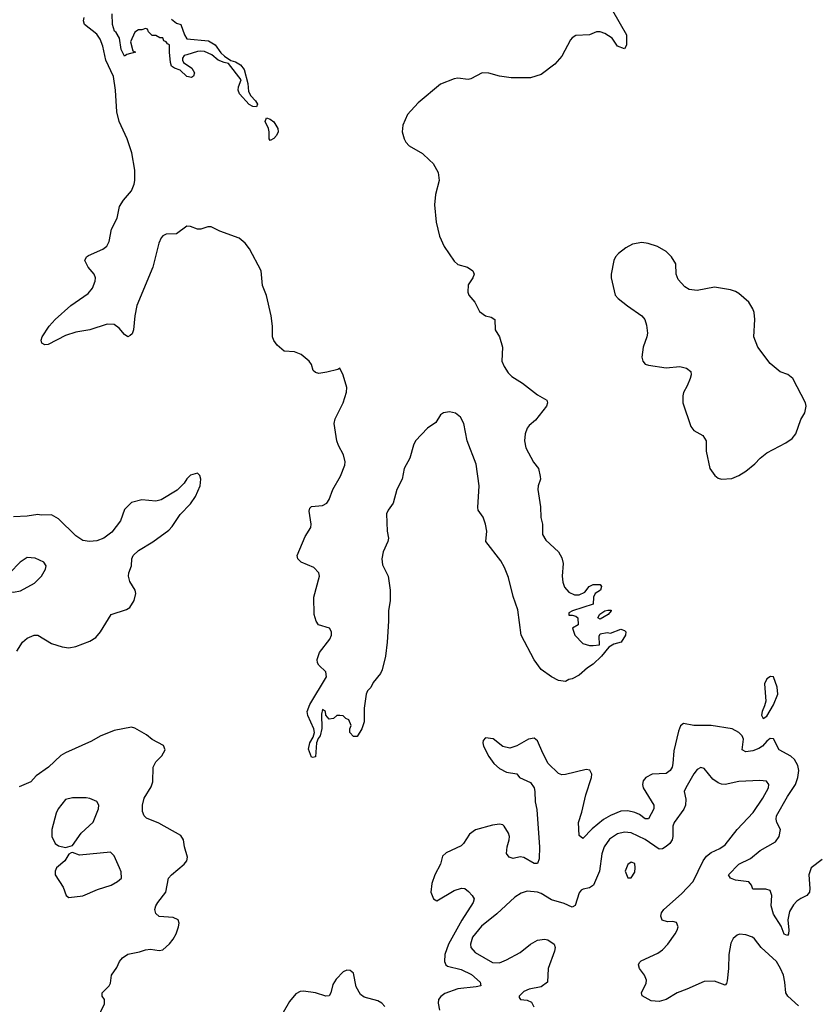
# Model space of a CAD drawing. Header units: inches. Extents: x 1603819 to 1745079, y 385938 to 533966.
# Tile 351 of 561: x 1673906 to 1678513, y 452923 to 458597. Entities that reach past the tile are written whole.
import ezdxf

# ---------------------------------------------------------------- set-up
doc = ezdxf.new("R2010")
doc.units = ezdxf.units.IN
doc.header["$MEASUREMENT"] = 0
doc.layers.add('B6475', color=7, linetype='Continuous')

msp = doc.modelspace()

# ---------------------------------------------------------------- linework, layer by layer
at = {"layer": 'B6475', "color": 5}
for points, elevation in [([(1677322, 458650), (1677402, 458510), (1677402, 458450), (1677391.3, 458428.7), (1677350, 458445.2), (1677319, 458490), (1677276.5, 458516.5), (1677250, 458527.3), (1677230, 458527.3), (1677189.8, 458509.8), (1677110, 458505.1), (1677090, 458493.3), (1677079.2, 458480.8), (1677030, 458386.3), (1676990, 458340.5), (1676910, 458280.5), (1676850, 458261.3), (1676738, 458262), (1676670.6, 458270.6), (1676610, 458288.3), (1676570, 458291.3), (1676504.5, 458255.5), (1676490, 458252), (1676430, 458259.3), (1676410, 458256.5), (1676330, 458225.1), (1676201.7, 458118.3), (1676140.3, 458050), (1676114.4, 457990), (1676110.4, 457950), (1676120.4, 457910), (1676130.3, 457890.3), (1676150.8, 457870), (1676226.2, 457826.2), (1676268.2, 457788.2), (1676287.9, 457767.9), (1676317.3, 457717.3), (1676323, 457670), (1676302.4, 457590), (1676295.8, 457530), (1676306, 457430), (1676324.9, 457350), (1676351.8, 457290), (1676410, 457204.9), (1676430, 457186.4), (1676486, 457170), (1676516.3, 457150), (1676524.9, 457130), (1676517.3, 457110), (1676490.6, 457070), (1676487.5, 457027.5), (1676494.8, 457010), (1676528.8, 456968.8), (1676555.3, 456915.3), (1676590, 456890.5), (1676622.4, 456882.4), (1676642.8, 456870), (1676646, 456810), (1676670.3, 456770.3), (1676687.7, 456710), (1676684.9, 456630), (1676698, 456598), (1676721.1, 456561.1), (1676741, 456541), (1676803.1, 456503.1), (1676890, 456434.4), (1676944, 456404), (1676947.7, 456390), (1676941.3, 456370), (1676878, 456290), (1676841.2, 456258.8), (1676830, 456243.6), (1676818.6, 456210), (1676815.5, 456170), (1676822.5, 456130), (1676867, 456047), (1676896, 456010), (1676905.1, 455965.1), (1676907.4, 455950), (1676892.7, 455910), (1676892.3, 455890), (1676906.1, 455790), (1676907.9, 455727.9), (1676917.6, 455690), (1676917.8, 455630), (1676938.2, 455598.2), (1677010, 455531.3), (1677030, 455496.4), (1677036.5, 455463.5), (1677031.4, 455390), (1677035.6, 455355.6), (1677046, 455326), (1677070, 455298.4), (1677102.9, 455282.9), (1677130, 455282.4), (1677162, 455298), (1677186.6, 455330), (1677210, 455342.8), (1677250, 455342), (1677258, 455330), (1677252, 455310), (1677222, 455290), (1677212, 455270), (1677210, 455228), (1677092, 455190), (1677070, 455178), (1677070, 455164.7), (1677090, 455164.9), (1677110, 455159.1), (1677122.8, 455150), (1677124, 455110), (1677091.3, 455090), (1677104.7, 455050), (1677150, 455002), (1677190, 454991.3), (1677210, 454991.3), (1677246, 454994), (1677244.7, 455044.7), (1677250, 455058), (1677290, 455064.7), (1677310, 455062), (1677370, 455084.7), (1677390, 455078), (1677398, 455070), (1677396, 455050), (1677371, 455010), (1677330, 454999), (1677299.8, 454980.2), (1677259.1, 454930), (1677210, 454883.7), (1677177.3, 454862.7), (1677130, 454819), (1677090, 454799), (1677070, 454795.3), (1677050, 454784), (1677011.1, 454788.9), (1676970, 454809.2), (1676910, 454852.7), (1676870, 454907.6), (1676796.3, 455050), (1676776.1, 455196.1), (1676750, 455273.6), (1676721.6, 455381.6), (1676699.3, 455439.3), (1676678.7, 455478.7), (1676591.5, 455590), (1676597.2, 455650), (1676590.7, 455690.7), (1676576.8, 455730), (1676547.8, 455770), (1676545.7, 455785.7), (1676554.1, 455910), (1676536.5, 456036.5), (1676484.7, 456170), (1676464.5, 456270), (1676445.5, 456305.5), (1676417, 456330), (1676383, 456337), (1676348, 456332), (1676330, 456319.5), (1676303.6, 456276.4), (1676256, 456244), (1676187.4, 456170), (1676175.3, 456144.7), (1676153.8, 456070), (1676121, 456010), (1676110.2, 455950), (1676079.8, 455890), (1676057.6, 455810), (1676029.2, 455770.8), (1676020.2, 455750), (1676023.8, 455650), (1676030.1, 455609.9), (1676026.4, 455590), (1676000.8, 455530), (1675992.9, 455490), (1675996.1, 455456.1), (1676030, 455390.8), (1676040.3, 455310), (1676040.3, 455250), (1676030.3, 455190), (1676031.7, 455130), (1676024.2, 455010), (1676013.7, 454930), (1675995.2, 454850), (1675984.9, 454830), (1675943.2, 454776.8), (1675930, 454749.2), (1675910.8, 454730), (1675902.8, 454710), (1675890.6, 454629.4), (1675890.8, 454550), (1675878, 454510), (1675850, 454466), (1675830, 454466), (1675808.9, 454488.9), (1675809.1, 454510.9), (1675815.3, 454530), (1675802, 454562), (1675786, 454570), (1675770, 454586), (1675750, 454588), (1675732.7, 454587.3), (1675714, 454570), (1675690, 454566), (1675669, 454589), (1675668, 454610), (1675650, 454622), (1675644.4, 454595.6), (1675646.8, 454513.2), (1675637.3, 454470), (1675625.5, 454454.5), (1675616.4, 454430), (1675610.3, 454349.7), (1675595.2, 454344.8), (1675587.1, 454347.1), (1675570, 454394), (1675577, 454430), (1675597.6, 454462.4), (1675605.1, 454490), (1675601.6, 454510), (1675566.3, 454586.3), (1675562.9, 454610), (1675577.2, 454650), (1675674.2, 454810), (1675670, 454839.3), (1675630, 454877.2), (1675622.9, 454890), (1675620.5, 454910), (1675634.3, 454950), (1675692.3, 455027.7), (1675702.2, 455050), (1675703.5, 455070), (1675690.6, 455090.6), (1675627.7, 455110), (1675614.8, 455130), (1675602.2, 455170), (1675601.6, 455270), (1675634, 455390), (1675629, 455409), (1675601, 455441), (1675528.7, 455470), (1675509.4, 455489.4), (1675504.5, 455510), (1675550, 455619.1), (1675584.2, 455670), (1675586, 455690), (1675574.8, 455765.2), (1675577.2, 455782.8), (1675587.5, 455792.5), (1675650, 455798), (1675675.8, 455810), (1675690, 455832.4), (1675709.9, 455890.1), (1675753.9, 455966.1), (1675779.6, 456030), (1675780.9, 456050), (1675772.3, 456090), (1675743.3, 456143.3), (1675733.9, 456170), (1675717.3, 456270), (1675723.4, 456296.6), (1675770.6, 456390), (1675789.6, 456450), (1675790, 456478), (1675769.3, 456549.3), (1675750, 456588), (1675738.8, 456581.2), (1675675.1, 456564.9), (1675630, 456558.7), (1675610, 456562.9), (1675596.3, 456576.3), (1675586.6, 456610), (1675573.3, 456630), (1675528.2, 456668.2), (1675490, 456683.2), (1675430, 456687.2), (1675390, 456721.6), (1675370, 456748.7), (1675362.6, 456770), (1675362.6, 456830), (1675355.1, 456890), (1675327.8, 457007.8), (1675305.6, 457065.6), (1675297.5, 457150), (1675230, 457275.6), (1675204.7, 457310), (1675170, 457337.7), (1675058.4, 457378.4), (1675010, 457402.9), (1674990, 457403.5), (1674950, 457389.8), (1674930, 457389), (1674890, 457405.1), (1674870, 457407.4), (1674810, 457362.9), (1674750, 457361.8), (1674730, 457351), (1674720.8, 457339.2), (1674707, 457310), (1674673.1, 457170), (1674581.7, 456950), (1674570.2, 456890), (1674562.4, 456810), (1674553.6, 456786.4), (1674543.2, 456776.8), (1674530, 456769.7), (1674510, 456782.6), (1674479.3, 456819.3), (1674450, 456839.8), (1674410, 456841.5), (1674310, 456809.1), (1674230, 456796.1), (1674170, 456778), (1674070, 456726), (1674050, 456722.7), (1674033.2, 456733.2), (1674029.4, 456750), (1674036, 456770), (1674076.2, 456830), (1674109.6, 456870), (1674201.6, 456950), (1674300.7, 457019.3), (1674325.8, 457050), (1674341.2, 457090), (1674342.4, 457110), (1674336, 457130), (1674301.1, 457170), (1674280.5, 457210), (1674291.8, 457230), (1674302.5, 457237.5), (1674385.6, 457274.4), (1674408.5, 457291.5), (1674420.7, 457319.3), (1674436, 457390), (1674467, 457453), (1674480.4, 457519.6), (1674503.8, 457556.2), (1674549.8, 457610), (1674566.4, 457650), (1674569.8, 457670), (1674569.7, 457730.3), (1674551.6, 457830), (1674524.4, 457910), (1674479.3, 458010), (1674465.4, 458065.4), (1674457.5, 458190), (1674447.3, 458270), (1674403.3, 458363.3), (1674384.9, 458444.9), (1674370, 458485.4), (1674350, 458513.1), (1674279.6, 458570), (1674273.3, 458590), (1674278, 458610)], 280), ([(1674780.7, 458600.7), (1674810, 458576), (1674834, 458570), (1674855.5, 458510), (1674870, 458486.7), (1674994.8, 458474.8), (1675032, 458452), (1675065.6, 458405.6), (1675086.1, 458386.1), (1675122.4, 458362.4), (1675150, 458353.4), (1675177.4, 458337.4), (1675200.2, 458310), (1675220.2, 458230), (1675223.9, 458183.9), (1675238, 458158), (1675264.2, 458130), (1675275.3, 458110), (1675270, 458094), (1675250, 458096.9), (1675227.6, 458107.6), (1675172.8, 458170), (1675164.2, 458190), (1675166.2, 458210), (1675181.3, 458250), (1675110, 458345.1), (1675084, 458350), (1675050, 458364.2), (1675013.7, 458393.7), (1674970, 458412.9), (1674950, 458416.4), (1674930, 458413.7), (1674870, 458395.1), (1674854, 458390), (1674843.9, 458376.1), (1674843.7, 458363.7), (1674850.8, 458350), (1674897.7, 458317.7), (1674913, 458290), (1674907.9, 458272.1), (1674895.6, 458264.4), (1674870, 458269.5), (1674830, 458307), (1674798.4, 458318.4), (1674781.2, 458330), (1674774.5, 458350), (1674768.7, 458410), (1674770, 458451.8), (1674757, 458457), (1674750, 458468.7), (1674736, 458476), (1674730, 458492), (1674713.2, 458493.2), (1674690, 458506), (1674670, 458506), (1674647.3, 458527.3), (1674642, 458542), (1674630, 458546), (1674610, 458538), (1674590, 458538), (1674570, 458526), (1674544.7, 458470), (1674558, 458418), (1674574, 458410), (1674523.6, 458396.4), (1674510, 458386), (1674490, 458426), (1674481.6, 458490), (1674462.3, 458522.3), (1674452.7, 458530), (1674440.9, 458570), (1674439.6, 458630)], 260), ([(1673890, 454957.3), (1673922.4, 455010), (1673950, 455032.4), (1673990, 455050.5), (1674010, 455050.6), (1674090, 455003.1), (1674150, 454983.8), (1674190, 454977), (1674230, 454985.3), (1674310, 455015.8), (1674343.9, 455036.1), (1674370.9, 455069.1), (1674433.2, 455170), (1674521.3, 455198.7), (1674540.7, 455210), (1674565.1, 455250), (1674574.3, 455290), (1674571.3, 455310), (1674540.3, 455360.3), (1674532.6, 455390), (1674534.3, 455410), (1674551.1, 455450), (1674552.6, 455490), (1674559.7, 455510), (1674590, 455538.7), (1674672.7, 455587.3), (1674764.6, 455655.4), (1674784.4, 455675.6), (1674830, 455744.9), (1674890, 455807.3), (1674918.4, 455850), (1674946, 455910), (1674949.2, 455950), (1674944, 455970), (1674930, 455984), (1674890, 455972.3), (1674868.8, 455951.2), (1674854, 455926), (1674813.4, 455886.6), (1674722, 455830), (1674690, 455822.7), (1674610, 455831), (1674550, 455814.3), (1674510, 455775.1), (1674486, 455710), (1674436.5, 455643.5), (1674390.4, 455610), (1674350, 455594.6), (1674309, 455589), (1674270, 455595.8), (1674230, 455623.5), (1674130, 455719.7), (1674090, 455744.2), (1674030, 455742), (1674010, 455746), (1673950, 455736.4), (1673870, 455732.8)], 320), ([(1674350, 452834), (1674394.6, 452925.4), (1674394, 452950), (1674382, 452970), (1674382, 452990), (1674421.2, 453030), (1674430, 453044.7), (1674436, 453090), (1674465.3, 453134.7), (1674481.7, 453170), (1674497.7, 453190), (1674530, 453211), (1674595.5, 453224.5), (1674630, 453236.5), (1674659.9, 453239.9), (1674710, 453232.4), (1674730, 453237), (1674770, 453272), (1674790, 453297.6), (1674807.6, 453330), (1674821.5, 453370), (1674824.8, 453390), (1674818.3, 453410), (1674790, 453423.1), (1674709.7, 453429.7), (1674690, 453446), (1674685.4, 453470), (1674689.7, 453490), (1674701.7, 453510), (1674747.3, 453570), (1674763.5, 453650), (1674780.5, 453670), (1674853.3, 453730), (1674869.8, 453750), (1674873.2, 453770), (1674855.8, 453830), (1674849.8, 453870), (1674835.4, 453895.4), (1674707.2, 453967.2), (1674636.2, 453996.2), (1674622.7, 454010), (1674613.8, 454033.8), (1674612.8, 454070), (1674623.9, 454110), (1674663.3, 454176.7), (1674674.1, 454205.9), (1674675.4, 454290), (1674690, 454319.3), (1674724.9, 454355.1), (1674745.2, 454390), (1674734, 454414), (1674670, 454448), (1674636, 454476), (1674570, 454515.1), (1674550, 454520.5), (1674450, 454501.1), (1674370, 454468), (1674320, 454440), (1674170, 454373), (1674143.6, 454356.4), (1674072.7, 454290), (1674000.4, 454239.6), (1673970, 454205.1), (1673902.9, 454177.1)], 320), ([(1678530, 453757.6), (1678466.4, 453710), (1678452.9, 453670), (1678459.3, 453590), (1678456.5, 453570), (1678441.6, 453550), (1678406.4, 453533.6), (1678383.1, 453516.9), (1678364.3, 453495.7), (1678341.9, 453458.1), (1678331.1, 453410), (1678337.7, 453350), (1678335.8, 453330), (1678330, 453319.3), (1678310, 453327.3), (1678292.9, 453372.9), (1678250, 453442.7), (1678235.4, 453490), (1678239.3, 453550), (1678230, 453578), (1678205.6, 453585.6), (1678130, 453586.6), (1678122.7, 453610), (1678107.8, 453627.8), (1678030, 453638.7), (1678002, 453650), (1677989.6, 453670), (1678050, 453730.2), (1678117.4, 453762.6), (1678172.3, 453810), (1678261.3, 453858.7), (1678281.1, 453890), (1678289.7, 453930), (1678267.8, 453970), (1678263.9, 453990), (1678267.3, 454010), (1678330, 454121.2), (1678375.3, 454190), (1678390.3, 454229.7), (1678394.9, 454270), (1678390, 454298.5), (1678370, 454333.8), (1678350, 454353.3), (1678282.4, 454390), (1678250, 454452.7), (1678230, 454454), (1678210, 454439), (1678186, 454410), (1678163.8, 454396.2), (1678130, 454383.8), (1678090, 454377.7), (1678068.4, 454390), (1678076.5, 454450), (1678069.1, 454470), (1678049, 454490), (1678010.8, 454510), (1677890.2, 454529.8), (1677790, 454528.8), (1677730, 454540.7), (1677713.1, 454526.9), (1677702.6, 454497.4), (1677675.6, 454384.4), (1677669.6, 454310), (1677665.1, 454290), (1677654, 454270), (1677630, 454253.5), (1677550, 454248.7), (1677514, 454230), (1677499, 454210), (1677494, 454190), (1677498, 454170), (1677560.6, 454070), (1677559.4, 454050), (1677530, 453992), (1677510, 453992.2), (1677476.5, 454016.5), (1677450, 454028.7), (1677410, 454037.6), (1677370, 454036.5), (1677310, 454011.2), (1677270, 453988.4), (1677205.3, 453934.7), (1677150, 453878.4), (1677130, 453895.3), (1677126.2, 453970), (1677145.1, 454030), (1677167.8, 454130), (1677201.5, 454230), (1677202, 454250), (1677191.5, 454271.5), (1677170, 454275.3), (1677050, 454246.8), (1677030, 454246.2), (1677010, 454253.7), (1676951.5, 454310), (1676919.6, 454370), (1676890, 454442), (1676870, 454457), (1676838, 454450), (1676770, 454413.2), (1676730, 454399), (1676689.3, 454409.3), (1676633.2, 454453.2), (1676590, 454459.3), (1676576.8, 454443.2), (1676574, 454430), (1676579.1, 454410), (1676610, 454351.3), (1676638.4, 454310), (1676670, 454282.4), (1676710, 454260.7), (1676770, 454251), (1676786, 454230), (1676850, 454201.3), (1676870.2, 454170.2), (1676875, 454150), (1676875.2, 454090), (1676885.2, 454045.2), (1676890.2, 453989.8), (1676900.5, 453830), (1676898.4, 453761.6), (1676890, 453734.5), (1676870, 453733.7), (1676810, 453768.4), (1676790, 453772.4), (1676750, 453763.1), (1676725.6, 453770), (1676711.8, 453791.8), (1676714.5, 453830), (1676726.1, 453870), (1676727.9, 453890), (1676722.8, 453910), (1676698.2, 453950), (1676690, 453957.3), (1676670, 453961.7), (1676630, 453955.5), (1676531.7, 453928.3), (1676496.9, 453903.1), (1676463.8, 453850), (1676450, 453836.2), (1676363.4, 453796.6), (1676343, 453777), (1676331.4, 453730), (1676298, 453670), (1676280.6, 453619.4), (1676275.2, 453570), (1676290, 453530.7), (1676310, 453519.5), (1676410, 453578.5), (1676452.1, 453592.1), (1676470.2, 453590.2), (1676492.7, 453572.7), (1676513, 453550), (1676523.8, 453530), (1676518.9, 453510), (1676452.9, 453407.1), (1676377.3, 453270), (1676356.1, 453210), (1676352.8, 453170), (1676361.3, 453150), (1676370, 453142.9), (1676450, 453124.2), (1676510, 453093.8), (1676558.9, 453050), (1676563.1, 453030), (1676537, 453023), (1676430, 453011.3), (1676355.3, 452984.7), (1676331.6, 452968.4), (1676319.6, 452950), (1676316.3, 452930), (1676324.1, 452890)], 320), ([(1678393.3, 452913.3), (1678331.1, 452970), (1678320.4, 452990), (1678314.8, 453050), (1678306, 453090), (1678289.8, 453130), (1678266.3, 453170), (1678178.7, 453250), (1678140.4, 453300.4), (1678129.1, 453309.1), (1678090, 453323.1), (1678053.7, 453326.3), (1678039, 453321), (1678017.7, 453302.3), (1678004, 453276), (1677991.5, 453210), (1677990.2, 453130), (1677982, 453058), (1677978, 453042), (1677970, 453034), (1677910, 453056.4), (1677850, 453054), (1677750.8, 453010), (1677694, 452990), (1677630, 452951.5), (1677590, 452939.7), (1677543.9, 452943.9), (1677492, 452972), (1677489.6, 452990), (1677516, 453044), (1677517, 453063), (1677505.7, 453090), (1677476.4, 453130), (1677471.3, 453150), (1677476.6, 453163.4), (1677486.3, 453173.7), (1677583.2, 453216.8), (1677610, 453236.5), (1677639.7, 453270), (1677682.3, 453330), (1677694.5, 453350), (1677699.7, 453370), (1677690, 453393.6), (1677670, 453400.5), (1677639.1, 453399.1), (1677607.7, 453407.7), (1677600.7, 453430), (1677604.7, 453450), (1677617.4, 453470), (1677719.9, 453560.1), (1677785.5, 453630), (1677844.7, 453750), (1677864, 453776), (1677890, 453798.4), (1677939.2, 453820.8), (1677970, 453842.6), (1678039.8, 453930), (1678132.4, 454027.6), (1678188.2, 454110), (1678219.8, 454170), (1678223, 454190), (1678208.2, 454208.2), (1678170, 454212.9), (1678050, 454207.1), (1677970, 454189.2), (1677950, 454191.5), (1677930, 454199.3), (1677900, 454220), (1677850, 454280.9), (1677830, 454287), (1677810, 454275.6), (1677790, 454251.5), (1677743.7, 454170), (1677735.3, 454150), (1677744.7, 454104.7), (1677741.5, 454070), (1677732.3, 454047.7), (1677676.6, 453970), (1677669.4, 453950), (1677669.4, 453890), (1677664.6, 453870), (1677651.1, 453850), (1677630, 453831.4), (1677610, 453818.3), (1677590, 453816.8), (1677510, 453872.3), (1677430, 453910.5), (1677390, 453915.7), (1677350, 453905.4), (1677305.1, 453874.9), (1677273.5, 453830), (1677259.8, 453790), (1677247.4, 453690), (1677212.1, 453610), (1677190, 453594.2), (1677153.1, 453586.9), (1677140.2, 453579.8), (1677130, 453565.2), (1677107.3, 453492.7), (1677090, 453483.6), (1677044.1, 453504.1), (1676970, 453524.4), (1676910, 453562.2), (1676890, 453569.9), (1676830, 453575.7), (1676796.3, 453563.7), (1676759.1, 453540.9), (1676654.9, 453445.1), (1676566.1, 453373.9), (1676515.1, 453310), (1676502.8, 453270), (1676505.4, 453250), (1676530, 453222), (1676630, 453164.2), (1676670, 453162.7), (1676710, 453178.5), (1676790, 453221.1), (1676850, 453270.2), (1676890, 453292.9), (1676930, 453298.2), (1676950, 453294.7), (1676984.9, 453270), (1676991.4, 453250), (1676988.1, 453230), (1676951.3, 453130), (1676946.4, 453050), (1676910, 453024), (1676841, 453010), (1676810, 452996.4), (1676783, 452970), (1676783, 452963), (1676790.7, 452950.7), (1676830, 452947), (1676855.4, 452935.4), (1676867.9, 452907.9)], 340), ([(1676009.9, 452910), (1675992.1, 452930), (1675970, 452943.9), (1675890, 452964.2), (1675870, 452978.9), (1675843.8, 453023.8), (1675830, 453102), (1675810, 453117.8), (1675790, 453119.3), (1675770, 453110.9), (1675730, 453068.2), (1675710, 453037.6), (1675698, 452990), (1675688.3, 452971.7), (1675670, 452969.2), (1675610, 452989.9), (1675541.8, 452998.2), (1675522.7, 452997.3), (1675496.7, 452983.3), (1675460, 452940), (1675424.7, 452875.3)], 320)]:
    msp.add_lwpolyline(points, dxfattribs=dict(at, elevation=elevation))
for points, elevation in [([(1675350, 457900.9), (1675342.9, 457910), (1675344.2, 457950), (1675339.8, 457970), (1675319.7, 458010), (1675328.2, 458031.8), (1675350, 458023.1), (1675370, 458008.5), (1675393.4, 457970), (1675394.4, 457950), (1675385.3, 457930), (1675370, 457911.6)], 260), ([(1677490, 457312.3), (1677437.4, 457302.6), (1677397.8, 457282.2), (1677357.1, 457250), (1677338.4, 457230), (1677328.7, 457210), (1677313.4, 457130), (1677313.6, 457110), (1677337.3, 457010), (1677354.8, 456990), (1677407.9, 456947.9), (1677491, 456890), (1677507.3, 456870), (1677516.7, 456836.7), (1677522.4, 456790), (1677519.5, 456770), (1677498, 456710), (1677491.5, 456651.5), (1677496.5, 456630), (1677510, 456612.4), (1677530, 456605.2), (1677630, 456591.3), (1677710, 456598), (1677747.9, 456587.9), (1677772.7, 456570), (1677774, 456550), (1677768.7, 456530), (1677752.7, 456487.3), (1677730.7, 456449.3), (1677726, 456430), (1677726.8, 456390), (1677772.7, 456252.7), (1677790.5, 456230.5), (1677841.4, 456201.4), (1677861, 456170), (1677860.7, 456110), (1677882, 456010), (1677910.7, 455970), (1677930, 455955.5), (1677950, 455948.4), (1678010, 455953), (1678050, 455970.4), (1678090, 455995.8), (1678142.3, 456037.7), (1678172, 456070), (1678210, 456101.3), (1678321.2, 456158.8), (1678356.3, 456183.7), (1678378, 456210), (1678407, 456293), (1678429.3, 456330.7), (1678437.2, 456370), (1678432.7, 456390), (1678360.9, 456530), (1678331.4, 456551.4), (1678287.8, 456567.8), (1678230, 456615.1), (1678158.7, 456710), (1678136.2, 456770), (1678142, 456870), (1678138.4, 456910), (1678131.1, 456931.1), (1678107, 456970), (1678050, 457018.4), (1678031, 457031), (1678000.8, 457040.8), (1677910, 457056.4), (1677810, 457036), (1677763, 457043), (1677738.2, 457058.2), (1677699.1, 457099.1), (1677688, 457130), (1677687.3, 457190), (1677662, 457230), (1677630, 457262), (1677581.2, 457290), (1677527.7, 457307.7)], 320), ([(1673950, 455497.6), (1673909.5, 455470.5), (1673848.5, 455410), (1673823.7, 455370), (1673826.3, 455326.3), (1673850, 455301.6), (1673870, 455297.6), (1673910, 455305.2), (1673990.6, 455349.4), (1674031.6, 455390), (1674055.1, 455430), (1674059.3, 455450), (1674046, 455470), (1673994.7, 455494.7)], 340), ([(1677250, 455142), (1677238, 455150), (1677249.5, 455170.5), (1677278, 455190), (1677294.8, 455194.8), (1677313.7, 455193.7), (1677314.8, 455190), (1677296, 455170)], 280), ([(1678232.2, 454812.2), (1678210, 454797.6), (1678197.6, 454770), (1678204.4, 454670), (1678197.8, 454642.2), (1678183.1, 454610), (1678180.4, 454590), (1678190, 454570.8), (1678210, 454584), (1678250, 454648.4), (1678273.6, 454710), (1678270.6, 454750.6), (1678250, 454809.2)], 320), ([(1674210, 454113.6), (1674170, 454102.7), (1674128.4, 454050), (1674115.8, 454024.2), (1674092.2, 453930), (1674090.4, 453890), (1674110.6, 453850), (1674130, 453836.4), (1674170, 453826), (1674210, 453838), (1674259.6, 453910), (1674330, 453972.4), (1674360.4, 454050), (1674363, 454070), (1674350.9, 454090.9), (1674310, 454109.7), (1674290, 454113.3)], 340), ([(1674430, 453799), (1674250, 453782), (1674210, 453798), (1674203.6, 453796.4), (1674190, 453788), (1674166, 453750), (1674118.8, 453710), (1674111.3, 453690), (1674111.3, 453670), (1674157.1, 453597.1), (1674174, 453550), (1674190, 453538), (1674270, 453548.9), (1674354.5, 453585.5), (1674433.2, 453610), (1674469.2, 453630), (1674492.7, 453650), (1674490, 453686), (1674482, 453710), (1674450, 453778)], 340), ([(1677430, 453741.6), (1677410, 453729.3), (1677394.4, 453690), (1677410, 453651), (1677430, 453651), (1677450, 453684.7), (1677453, 453710), (1677450, 453735.1)], 360)]:
    msp.add_lwpolyline(points, close=True, dxfattribs=dict(at, elevation=elevation))

doc.saveas('drawing.dxf')
